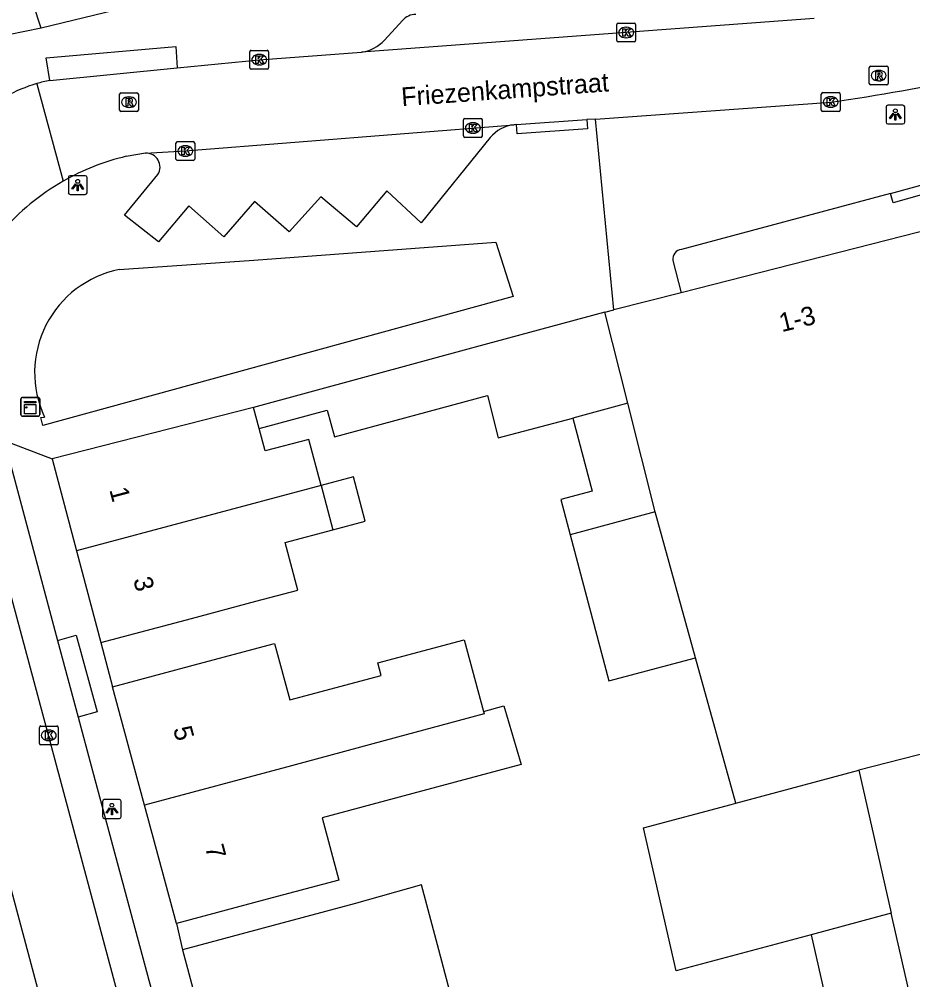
# Model space of a CAD drawing. Extents: x 159265 to 160143, y 383413 to 384319.
# Drawn here: x 159647.3 to 159694.9, y 383738.6 to 383789.8 of the extents above; entities that cross this region are included whole.
import ezdxf

# ---------------------------------------------------------------- set-up
doc = ezdxf.new("R2010")
doc.units = 0
for name, color, linetype in [('IMGEO_Kast', 7, 'Continuous'), ('IMGEO_Kolk', 7, 'Continuous'), ('IMGEO_Lichtpunt', 7, 'Continuous'), ('IMGEO_Openbare_ruimte_label', 7, 'Continuous'), ('IMGEO_Pand', 7, 'Continuous'), ('IMGEO_Pand_nummerreeks', 7, 'Continuous'), ('IMGEO_Rijbaan_lokaal_open', 7, 'Continuous'), ('IMGEO_Rioolput', 7, 'Continuous'), ('IMGEO_Voetpad_open', 7, 'Continuous')]:
    doc.layers.add(name, color=color, linetype=linetype)

msp = doc.modelspace()

# ---------------------------------------------------------------- linework, layer by layer
at = {"layer": 'IMGEO_Kast'}
for p, q in [((159647.425, 383768.687), (159647.425, 383769.528)), ((159647.425, 383769.528), (159647.425, 383768.687)), ((159647.5, 383769.612), (159648.341, 383769.612)), ((159648.341, 383769.612), (159647.5, 383769.612)), ((159648.425, 383769.537), (159648.425, 383768.696)), ((159648.425, 383768.696), (159648.425, 383769.537)), ((159648.35, 383768.612), (159647.509, 383768.612)), ((159647.509, 383768.612), (159648.35, 383768.612))]:
    msp.add_line(p, q, dxfattribs=at)
for points in [[(159647.62, 383769.402), (159648.22, 383769.402), (159648.22, 383769.317), (159647.62, 383769.317), (159647.62, 383769.402)], [(159647.62, 383769.227), (159648.22, 383769.227), (159648.22, 383768.738), (159647.62, 383768.738), (159647.62, 383769.227)]]:
    msp.add_lwpolyline(points, dxfattribs=at)
msp.add_circle((159647.704, 383769.076), 0.0377, dxfattribs=at)
for centre, start, end in [((159647.503, 383769.534), 92.4484, 184.2845), ((159647.503, 383769.534), 92.4484, 184.2845), ((159648.347, 383769.534), 2.4484, 94.2845), ((159648.347, 383769.534), 2.4484, 94.2845), ((159647.503, 383768.69), 182.4484, 274.2845), ((159647.503, 383768.69), 182.4484, 274.2845), ((159648.347, 383768.69), 272.4484, 4.2845), ((159648.347, 383768.69), 272.4484, 4.2845)]:
    msp.add_arc(centre, 0.0779, start, end, dxfattribs=at)
at = {"layer": 'IMGEO_Kolk'}
for p, q in [((159679.163, 383788.615), (159679.163, 383789.467)), ((159679.238, 383789.541), (159680.09, 383789.541)), ((159679.651, 383789.321), (159679.676, 383789.321)), ((159680.164, 383789.467), (159680.164, 383788.615)), ((159679.674, 383788.761), (159679.649, 383788.761)), ((159680.09, 383788.541), (159679.238, 383788.541)), ((159659.617, 383787.168), (159659.617, 383788.02)), ((159659.692, 383788.094), (159660.544, 383788.094)), ((159660.105, 383787.874), (159660.13, 383787.874)), ((159660.618, 383788.02), (159660.618, 383787.168)), ((159660.128, 383787.314), (159660.103, 383787.314)), ((159660.544, 383787.094), (159659.692, 383787.094)), ((159690.054, 383784.914), (159690.054, 383785.766)), ((159690.129, 383785.84), (159690.981, 383785.84)), ((159691.055, 383785.766), (159691.055, 383784.914)), ((159690.542, 383785.62), (159690.567, 383785.62)), ((159690.981, 383784.84), (159690.129, 383784.84)), ((159690.565, 383785.06), (159690.54, 383785.06)), ((159670.998, 383783.535), (159670.998, 383784.387)), ((159671.073, 383784.461), (159671.925, 383784.461)), ((159671.486, 383784.241), (159671.511, 383784.241)), ((159671.999, 383784.387), (159671.999, 383783.535)), ((159671.509, 383783.681), (159671.484, 383783.681)), ((159655.679, 383782.307), (159655.679, 383783.159)), ((159655.754, 383783.233), (159656.606, 383783.233)), ((159656.68, 383783.159), (159656.68, 383782.307)), ((159671.925, 383783.461), (159671.073, 383783.461)), ((159656.167, 383783.013), (159656.192, 383783.013)), ((159656.606, 383782.233), (159655.754, 383782.233)), ((159656.19, 383782.453), (159656.165, 383782.453)), ((159648.404, 383751.188), (159648.404, 383752.04)), ((159648.479, 383752.114), (159649.331, 383752.114)), ((159648.892, 383751.894), (159648.917, 383751.894)), ((159649.405, 383752.04), (159649.405, 383751.188)), ((159649.331, 383751.114), (159648.479, 383751.114)), ((159648.915, 383751.334), (159648.89, 383751.334))]:
    msp.add_line(p, q, dxfattribs=at)
for points in [[(159679.163, 383788.615), (159679.163, 383789.467)], [(159679.238, 383789.541), (159680.09, 383789.541)], [(159679.484, 383789.241), (159679.607, 383789.241), (159679.607, 383789.09), (159679.737, 383789.241), (159679.901, 383789.241), (159679.755, 383789.09), (159679.908, 383788.841), (159679.756, 383788.841), (159679.671, 383789.005), (159679.607, 383788.938), (159679.607, 383788.841), (159679.484, 383788.841), (159679.484, 383789.241)], [(159680.164, 383789.467), (159680.164, 383788.615)], [(159680.09, 383788.541), (159679.238, 383788.541)], [(159659.617, 383787.168), (159659.617, 383788.02)], [(159659.692, 383788.094), (159660.544, 383788.094)], [(159659.938, 383787.794), (159660.061, 383787.794), (159660.061, 383787.643), (159660.191, 383787.794), (159660.355, 383787.794), (159660.209, 383787.643), (159660.362, 383787.394), (159660.21, 383787.394), (159660.125, 383787.558), (159660.061, 383787.491), (159660.061, 383787.394), (159659.938, 383787.394), (159659.938, 383787.794)], [(159660.618, 383788.02), (159660.618, 383787.168)], [(159660.544, 383787.094), (159659.692, 383787.094)], [(159690.054, 383784.914), (159690.054, 383785.766)], [(159690.129, 383785.84), (159690.981, 383785.84)], [(159691.055, 383785.766), (159691.055, 383784.914)], [(159690.375, 383785.54), (159690.498, 383785.54), (159690.498, 383785.389), (159690.628, 383785.54), (159690.792, 383785.54), (159690.646, 383785.389), (159690.799, 383785.14), (159690.647, 383785.14), (159690.562, 383785.304), (159690.498, 383785.237), (159690.498, 383785.14), (159690.375, 383785.14), (159690.375, 383785.54)], [(159690.981, 383784.84), (159690.129, 383784.84)], [(159670.998, 383783.535), (159670.998, 383784.387)], [(159671.073, 383784.461), (159671.925, 383784.461)], [(159671.319, 383784.161), (159671.442, 383784.161), (159671.442, 383784.01), (159671.572, 383784.161), (159671.736, 383784.161), (159671.59, 383784.01), (159671.743, 383783.761), (159671.591, 383783.761), (159671.506, 383783.925), (159671.442, 383783.858), (159671.442, 383783.761), (159671.319, 383783.761), (159671.319, 383784.161)], [(159671.999, 383784.387), (159671.999, 383783.535)], [(159655.679, 383782.307), (159655.679, 383783.159)], [(159655.754, 383783.233), (159656.606, 383783.233)], [(159656.68, 383783.159), (159656.68, 383782.307)], [(159671.925, 383783.461), (159671.073, 383783.461)], [(159656, 383782.933), (159656.123, 383782.933), (159656.123, 383782.782), (159656.253, 383782.933), (159656.417, 383782.933), (159656.271, 383782.782), (159656.424, 383782.533), (159656.272, 383782.533), (159656.187, 383782.697), (159656.123, 383782.63), (159656.123, 383782.533), (159656, 383782.533), (159656, 383782.933)], [(159656.606, 383782.233), (159655.754, 383782.233)], [(159648.404, 383751.188), (159648.404, 383752.04)], [(159648.479, 383752.114), (159649.331, 383752.114)], [(159649.405, 383752.04), (159649.405, 383751.188)], [(159648.725, 383751.814), (159648.848, 383751.814), (159648.848, 383751.663), (159648.978, 383751.814), (159649.142, 383751.814), (159648.996, 383751.663), (159649.149, 383751.414), (159648.997, 383751.414), (159648.912, 383751.578), (159648.848, 383751.511), (159648.848, 383751.414), (159648.725, 383751.414), (159648.725, 383751.814)], [(159649.331, 383751.114), (159648.479, 383751.114)]]:
    msp.add_lwpolyline(points, dxfattribs=at)
for centre, start, end in [((159679.24, 383789.465), 91.552, 178.448), ((159679.24, 383789.465), 91.552, 178.448), ((159680.088, 383789.465), 1.552, 88.448), ((159680.088, 383789.465), 1.552, 88.448), ((159679.24, 383788.617), 181.552, 268.448), ((159679.24, 383788.617), 181.552, 268.448), ((159680.088, 383788.617), 271.552, 358.448), ((159680.088, 383788.617), 271.552, 358.448), ((159659.694, 383788.018), 91.552, 178.448), ((159659.694, 383788.018), 91.552, 178.448), ((159660.542, 383788.018), 1.552, 88.448), ((159660.542, 383788.018), 1.552, 88.448), ((159659.694, 383787.17), 181.552, 268.448), ((159659.694, 383787.17), 181.552, 268.448), ((159660.542, 383787.17), 271.552, 358.448), ((159660.542, 383787.17), 271.552, 358.448), ((159690.131, 383785.764), 91.552, 178.448), ((159690.131, 383785.764), 91.552, 178.448), ((159690.979, 383785.764), 1.552, 88.448), ((159690.979, 383785.764), 1.552, 88.448), ((159690.131, 383784.916), 181.552, 268.448), ((159690.131, 383784.916), 181.552, 268.448), ((159690.979, 383784.916), 271.552, 358.448), ((159690.979, 383784.916), 271.552, 358.448), ((159671.075, 383784.385), 91.552, 178.448), ((159671.075, 383784.385), 91.552, 178.448), ((159671.923, 383784.385), 1.552, 88.448), ((159671.923, 383784.385), 1.552, 88.448), ((159655.756, 383783.157), 91.552, 178.448), ((159655.756, 383783.157), 91.552, 178.448), ((159656.604, 383783.157), 1.552, 88.448), ((159656.604, 383783.157), 1.552, 88.448), ((159671.075, 383783.537), 181.552, 268.448), ((159671.075, 383783.537), 181.552, 268.448), ((159671.923, 383783.537), 271.552, 358.448), ((159671.923, 383783.537), 271.552, 358.448), ((159655.756, 383782.309), 181.552, 268.448), ((159655.756, 383782.309), 181.552, 268.448), ((159656.604, 383782.309), 271.552, 358.448), ((159656.604, 383782.309), 271.552, 358.448), ((159648.481, 383752.038), 91.552, 178.448), ((159648.481, 383752.038), 91.552, 178.448), ((159649.329, 383752.038), 1.552, 88.448), ((159649.329, 383752.038), 1.552, 88.448), ((159648.481, 383751.19), 181.552, 268.448), ((159648.481, 383751.19), 181.552, 268.448), ((159649.329, 383751.19), 271.552, 358.448), ((159649.329, 383751.19), 271.552, 358.448)]:
    msp.add_arc(centre, 0.0765, start, end, dxfattribs=at)
for centre, major_axis, ratio, start_param, end_param in [((159679.65, 383789.041), (-0.387, 0.002), 0.722429, 4.712389, 7.853982), ((159679.675, 383789.041), (-0.39, 0.002), 0.717154, 1.570796, 4.712389), ((159660.104, 383787.594), (-0.387, 0.002), 0.722429, 4.712389, 7.853982), ((159660.129, 383787.594), (-0.39, 0.002), 0.717154, 1.570796, 4.712389), ((159690.541, 383785.34), (-0.387, 0.002), 0.722429, 4.712389, 7.853982), ((159690.566, 383785.34), (-0.39, 0.002), 0.717154, 1.570796, 4.712389), ((159671.485, 383783.961), (-0.387, 0.002), 0.722429, 4.712389, 7.853982), ((159671.51, 383783.961), (-0.39, 0.002), 0.717154, 1.570796, 4.712389), ((159656.166, 383782.733), (-0.387, 0.002), 0.722429, 4.712389, 7.853982), ((159656.191, 383782.733), (-0.39, 0.002), 0.717154, 1.570796, 4.712389), ((159648.891, 383751.614), (-0.387, 0.002), 0.722429, 4.712389, 7.853982), ((159648.916, 383751.614), (-0.39, 0.002), 0.717154, 1.570796, 4.712389)]:
    msp.add_ellipse(centre, major_axis=major_axis, ratio=ratio, start_param=start_param, end_param=end_param, dxfattribs=at)
at = {"layer": 'IMGEO_Lichtpunt'}
for p, q in [((159694.403, 383785.175), (159693.595, 383785.175)), ((159694.403, 383785.175), (159693.595, 383785.175)), ((159693.501, 383785.08), (159693.501, 383784.273)), ((159693.501, 383785.08), (159693.501, 383784.273)), ((159694.497, 383784.273), (159694.497, 383785.08)), ((159694.497, 383784.273), (159694.497, 383785.08)), ((159693.595, 383784.179), (159694.403, 383784.179)), ((159693.595, 383784.179), (159694.403, 383784.179)), ((159649.949, 383781.319), (159649.949, 383780.512)), ((159649.949, 383781.319), (159649.949, 383780.512)), ((159650.851, 383781.414), (159650.043, 383781.414)), ((159650.851, 383781.414), (159650.043, 383781.414)), ((159650.945, 383780.512), (159650.945, 383781.319)), ((159650.945, 383780.512), (159650.945, 383781.319)), ((159650.043, 383780.418), (159650.851, 383780.418)), ((159650.043, 383780.418), (159650.851, 383780.418)), ((159651.771, 383748.097), (159651.771, 383747.29)), ((159651.771, 383748.097), (159651.771, 383747.29)), ((159652.673, 383748.192), (159651.865, 383748.192)), ((159652.673, 383748.192), (159651.865, 383748.192)), ((159652.767, 383747.29), (159652.767, 383748.097)), ((159652.767, 383747.29), (159652.767, 383748.097)), ((159651.865, 383747.196), (159652.673, 383747.196)), ((159651.865, 383747.196), (159652.673, 383747.196))]:
    msp.add_line(p, q, dxfattribs=at)
for points in [[(159693.875, 383784.744), (159693.914, 383784.716), (159693.726, 383784.454), (159693.688, 383784.481), (159693.875, 383784.744)], [(159693.977, 383784.696), (159694.024, 383784.696), (159694.024, 383784.374), (159693.977, 383784.374), (159693.977, 383784.696)], [(159694.087, 383784.716), (159694.125, 383784.743), (159694.312, 383784.481), (159694.273, 383784.453), (159694.087, 383784.716)], [(159650.323, 383780.983), (159650.362, 383780.955), (159650.174, 383780.693), (159650.136, 383780.72), (159650.323, 383780.983)], [(159650.425, 383780.935), (159650.472, 383780.935), (159650.472, 383780.613), (159650.425, 383780.613), (159650.425, 383780.935)], [(159650.535, 383780.955), (159650.573, 383780.982), (159650.76, 383780.72), (159650.721, 383780.692), (159650.535, 383780.955)], [(159652.145, 383747.761), (159652.184, 383747.733), (159651.996, 383747.471), (159651.958, 383747.498), (159652.145, 383747.761)], [(159652.247, 383747.713), (159652.294, 383747.713), (159652.294, 383747.391), (159652.247, 383747.391), (159652.247, 383747.713)], [(159652.357, 383747.733), (159652.395, 383747.76), (159652.582, 383747.498), (159652.543, 383747.47), (159652.357, 383747.733)]]:
    msp.add_lwpolyline(points, dxfattribs=at)
for centre in [(159694, 383784.878), (159650.448, 383781.117), (159652.27, 383747.895)]:
    msp.add_circle(centre, 0.0994, dxfattribs=at)
for centre, start, end in [((159693.595, 383785.08), 90, 180), ((159693.595, 383785.08), 90, 180), ((159694.403, 383785.08), 0, 90), ((159694.403, 383785.08), 0, 90), ((159693.595, 383784.273), 180, 270), ((159693.595, 383784.273), 180, 270), ((159694.403, 383784.273), 270, 0), ((159694.403, 383784.273), 270, 360), ((159650.043, 383781.319), 90, 180), ((159650.043, 383781.319), 90, 180), ((159650.851, 383781.319), 0, 90), ((159650.851, 383781.319), 0, 90), ((159650.043, 383780.512), 180, 270), ((159650.043, 383780.512), 180, 270), ((159650.851, 383780.512), 270, 0), ((159650.851, 383780.512), 270, 360), ((159651.865, 383748.097), 90, 180), ((159651.865, 383748.097), 90, 180), ((159652.673, 383748.097), 0, 90), ((159652.673, 383748.097), 0, 90), ((159651.865, 383747.29), 180, 270), ((159651.865, 383747.29), 180, 270), ((159652.673, 383747.29), 270, 0), ((159652.673, 383747.29), 270, 360)]:
    msp.add_arc(centre, 0.0946, start, end, dxfattribs=at)
at = {"layer": 'IMGEO_Pand'}
for points in [[(159698.638, 383779.082), (159698.594, 383779.255), (159682.594, 383775.184)], [(159682.594, 383775.184), (159678.999, 383774.269)], [(159678.526, 383774.149), (159671.622, 383772.279), (159659.819, 383769.08)], [(159678.526, 383774.149), (159678.999, 383774.269)], [(159679.749, 383769.303), (159678.526, 383774.149)], [(159660.117, 383767.961), (159663.732, 383768.94), (159664.121, 383767.507), (159672.274, 383769.717), (159672.85, 383767.451), (159676.812, 383768.515)], [(159679.749, 383769.303), (159676.812, 383768.515)], [(159681.21, 383763.512), (159679.749, 383769.303)], [(159659.819, 383769.08), (159649.082, 383766.334)], [(159660.117, 383767.961), (159659.819, 383769.08)], [(159676.812, 383768.515), (159677.844, 383764.618), (159676.18, 383764.177), (159676.681, 383762.286)], [(159663.412, 383764.92), (159662.757, 383767.379), (159660.437, 383766.761), (159660.117, 383767.961)], [(159649.082, 383766.334), (159650.383, 383761.448)], [(159664.041, 383762.557), (159665.76, 383763.014), (159665.131, 383765.378), (159663.412, 383764.92)], [(159663.412, 383764.92), (159650.383, 383761.448)], [(159663.412, 383764.92), (159664.041, 383762.557)], [(159681.21, 383763.512), (159676.681, 383762.286)], [(159683.357, 383755.742), (159681.21, 383763.512)], [(159651.684, 383756.561), (159656.516, 383757.847), (159659.929, 383758.756), (159662.178, 383759.355), (159661.505, 383761.882), (159664.041, 383762.557)], [(159676.681, 383762.286), (159678.738, 383754.518), (159683.357, 383755.742)], [(159650.383, 383761.448), (159651.684, 383756.561)], [(159652.309, 383754.199), (159657.139, 383755.493), (159660.936, 383756.51), (159661.74, 383753.506), (159666.613, 383754.811), (159666.436, 383755.473), (159671.031, 383756.711), (159672.062, 383752.88)], [(159685.494, 383748.006), (159683.357, 383755.742)], [(159654.007, 383747.895), (159653.44, 383750), (159652.309, 383754.199)], [(159672.062, 383752.88), (159673.142, 383753.193), (159674.06, 383750.058), (159668.29, 383748.512), (159663.466, 383747.219), (159664.354, 383743.907), (159660.535, 383742.884), (159655.705, 383741.589)], [(159705.237, 383753.143), (159692.047, 383749.757)], [(159672.062, 383752.88), (159672.093, 383752.764), (159667.488, 383751.524), (159661.828, 383750), (159654.007, 383747.895)], [(159685.494, 383748.006), (159692.047, 383749.757)], [(159692.047, 383749.757), (159693.78, 383742.142)], [(159655.705, 383741.589), (159654.007, 383747.895)], [(159689.507, 383741), (159682.317, 383739.08), (159680.584, 383746.695), (159685.249, 383747.941), (159685.494, 383748.006)], [(159657.866, 383733.363), (159662.696, 383734.657), (159667.032, 383735.819), (159670.596, 383736.774), (159669.679, 383740.196), (159668.752, 383743.653), (159665.168, 383742.639), (159660.866, 383741.487), (159656.036, 383740.193)], [(159693.78, 383742.142), (159689.507, 383741)], [(159689.507, 383741), (159691.289, 383733.168), (159695.598, 383734.148), (159693.78, 383742.142)], [(159656.036, 383740.193), (159657.866, 383733.363)]]:
    msp.add_lwpolyline(points, dxfattribs=at)
at = {"layer": 'IMGEO_Rijbaan_lokaal_open'}
for points in [[(159648.506, 383789.267), (159632.822, 383836.926)], [(159654.359, 383791.908), (159654.549, 383791.338), (159654.726, 383790.806), (159648.506, 383789.267)], [(159689.672, 383789.781), (159665.567, 383787.996)], [(159655.752, 383787.161), (159660.114, 383787.592), (159665.567, 383787.996)], [(159648.966, 383786.49), (159655.752, 383787.161)], [(159648.265, 383786.319), (159649.669, 383781.125)], [(159678.024, 383784.425), (159690.562, 383785.341)], [(159654.061, 383782.618), (159656.177, 383782.734), (159673.688, 383784.131)], [(159673.811, 383784.14), (159673.688, 383784.131)], [(159673.811, 383784.14), (159677.572, 383784.407)], [(159678.024, 383784.425), (159677.572, 383784.407)], [(159654.061, 383782.618), (159653.033, 383782.449)], [(159655.531, 383711.127), (159639.486, 383771.164)], [(159659.468, 383712.142), (159643.962, 383769.967)]]:
    msp.add_lwpolyline(points, dxfattribs=at)
for centre, radius, start, end in [((159676.157, 383887.62), 103.288, 278.01671, 286.50774), ((159650.575, 383778.413), 8.237, 106.2854, 131.36), ((159650.572, 383778.384), 8.264, 101.2067, 106.211), ((159655.891, 383770.253), 12.527, 103.1868, 119.7803), ((159655.904, 383770.231), 12.552, 119.7822, 139.2339)]:
    msp.add_arc(centre, radius, start, end, dxfattribs=at)
at = {"layer": 'IMGEO_Rioolput'}
for p, q in [((159692.61, 383786.323), (159692.61, 383787.175)), ((159692.685, 383787.249), (159693.537, 383787.249)), ((159693.611, 383787.175), (159693.611, 383786.323)), ((159693.098, 383787.029), (159693.123, 383787.029)), ((159693.537, 383786.249), (159692.685, 383786.249)), ((159693.121, 383786.469), (159693.096, 383786.469)), ((159652.678, 383784.91), (159652.678, 383785.762)), ((159652.753, 383785.836), (159653.605, 383785.836)), ((159653.679, 383785.762), (159653.679, 383784.91)), ((159653.166, 383785.616), (159653.191, 383785.616)), ((159653.605, 383784.836), (159652.753, 383784.836)), ((159653.189, 383785.056), (159653.164, 383785.056))]:
    msp.add_line(p, q, dxfattribs=at)
for points in [[(159692.61, 383786.323), (159692.61, 383787.175)], [(159692.685, 383787.249), (159693.537, 383787.249)], [(159693.611, 383787.175), (159693.611, 383786.323)], [(159693.199, 383786.947), (159692.947, 383786.949), (159692.947, 383786.549)], [(159692.947, 383786.549), (159693.071, 383786.549), (159693.071, 383786.711), (159693.082, 383786.711)], [(159693.125, 383786.868), (159693.071, 383786.868), (159693.071, 383786.787)], [(159693.071, 383786.787), (159693.123, 383786.787)], [(159693.129, 383786.682), (159693.2, 383786.549), (159693.34, 383786.549), (159693.275, 383786.675)], [(159693.537, 383786.249), (159692.685, 383786.249)], [(159652.678, 383784.91), (159652.678, 383785.762)], [(159652.753, 383785.836), (159653.605, 383785.836)], [(159653.679, 383785.762), (159653.679, 383784.91)], [(159653.267, 383785.534), (159653.015, 383785.536), (159653.015, 383785.136)], [(159653.015, 383785.136), (159653.139, 383785.136), (159653.139, 383785.298), (159653.15, 383785.298)], [(159653.193, 383785.455), (159653.139, 383785.455), (159653.139, 383785.374)], [(159653.139, 383785.374), (159653.191, 383785.374)], [(159653.197, 383785.269), (159653.268, 383785.136), (159653.408, 383785.136), (159653.343, 383785.262)], [(159653.605, 383784.836), (159652.753, 383784.836)]]:
    msp.add_lwpolyline(points, dxfattribs=at)
for centre, radius, start, end in [((159692.687, 383787.173), 0.0765, 91.552, 178.448), ((159692.687, 383787.173), 0.0765, 91.552, 178.448), ((159693.535, 383787.173), 0.0765, 1.552, 88.448), ((159693.535, 383787.173), 0.0765, 1.552, 88.448), ((159693.081, 383786.658), 0.0533, 26.0293, 88.6989), ((159693.107, 383786.976), 0.19, 274.7715, 282.9687), ((159693.131, 383786.772), 0.0964, 77.0061, 93.1865), ((159693.145, 383786.829), 0.0378, 276.6634, 79.6772), ((159693.198, 383786.837), 0.109, 350.3612, 89.416), ((159693.196, 383786.837), 0.112, 277.5842, 350.9817), ((159693.18, 383786.622), 0.108, 29.5134, 73.7905), ((159692.687, 383786.325), 0.0765, 181.552, 268.448), ((159692.687, 383786.325), 0.0765, 181.552, 268.448), ((159693.535, 383786.325), 0.0765, 271.552, 358.448), ((159693.535, 383786.325), 0.0765, 271.552, 358.448), ((159652.755, 383785.76), 0.0765, 91.552, 178.448), ((159652.755, 383785.76), 0.0765, 91.552, 178.448), ((159653.603, 383785.76), 0.0765, 1.552, 88.448), ((159653.603, 383785.76), 0.0765, 1.552, 88.448), ((159653.149, 383785.245), 0.0533, 26.0293, 88.6989), ((159653.175, 383785.563), 0.19, 274.7715, 282.9687), ((159653.199, 383785.359), 0.0964, 77.0061, 93.1865), ((159653.213, 383785.416), 0.0378, 276.6634, 79.6772), ((159653.266, 383785.424), 0.109, 350.3612, 89.416), ((159653.264, 383785.424), 0.112, 277.5842, 350.9817), ((159653.248, 383785.209), 0.108, 29.5134, 73.7905), ((159652.755, 383784.912), 0.0765, 181.552, 268.448), ((159652.755, 383784.912), 0.0765, 181.552, 268.448), ((159653.603, 383784.912), 0.0765, 271.552, 358.448), ((159653.603, 383784.912), 0.0765, 271.552, 358.448)]:
    msp.add_arc(centre, radius, start, end, dxfattribs=at)
for centre, major_axis, ratio, start_param, end_param in [((159693.097, 383786.749), (-0.387, 0.002), 0.722429, 4.712389, 7.853982), ((159693.122, 383786.749), (-0.39, 0.002), 0.717154, 1.570796, 4.712389), ((159653.165, 383785.336), (-0.387, 0.002), 0.722429, 4.712389, 7.853982), ((159653.19, 383785.336), (-0.39, 0.002), 0.717154, 1.570796, 4.712389)]:
    msp.add_ellipse(centre, major_axis=major_axis, ratio=ratio, start_param=start_param, end_param=end_param, dxfattribs=at)
at = {"layer": 'IMGEO_Voetpad_open'}
for points in [[(159648.506, 383789.267), (159644.134, 383788.379)], [(159666.781, 383788.633), (159667.748, 383789.689)], [(159648.966, 383786.49), (159648.761, 383787.703), (159655.667, 383788.306), (159655.752, 383787.161)], [(159677.572, 383784.407), (159677.607, 383783.909), (159673.846, 383783.642), (159673.811, 383784.14)], [(159678.999, 383774.269), (159678.024, 383784.425)], [(159672.412, 383783.446), (159668.734, 383778.911), (159666.913, 383780.605), (159665.296, 383778.693), (159663.401, 383780.297), (159661.711, 383778.433), (159659.866, 383780.052), (159658.227, 383778.164), (159656.371, 383779.805), (159654.753, 383777.895), (159652.947, 383779.318), (159654.722, 383781.481)], [(159696.65, 383781.272), (159696.784, 383780.791), (159693.881, 383779.982), (159693.747, 383780.463)], [(159693.747, 383780.463), (159696.65, 383781.272)], [(159693.747, 383780.463), (159682.61, 383777.497)], [(159672.72, 383777.877), (159673.642, 383774.987), (159654.492, 383769.739), (159648.592, 383768.122), (159648.477, 383768.54), (159648.681, 383768.565)], [(159652.662, 383776.415), (159659.837, 383776.925), (159672.72, 383777.877)], [(159682.145, 383776.899), (159682.594, 383775.184)], [(159646.528, 383767.317), (159649.082, 383766.334)], [(159646.528, 383767.317), (159649.37, 383756.675)], [(159649.37, 383756.675), (159650.374, 383756.948), (159651.483, 383752.864), (159650.479, 383752.591)], [(159649.37, 383756.675), (159650.479, 383752.591)], [(159651.684, 383756.561), (159652.309, 383754.199)], [(159650.479, 383752.591), (159651.173, 383750), (159655.419, 383734.157)], [(159655.705, 383741.589), (159656.036, 383740.193)]]:
    msp.add_lwpolyline(points, dxfattribs=at)
for centre, radius, start, end in [((159668.477, 383789.018), 0.991, 91.0025, 137.3995), ((159665.266, 383790.045), 2.071, 278.3568, 317.0163), ((159673.894, 383782.217), 1.925, 96.1326, 140.3242), ((159654.085, 383781.872), 0.747, 328.4733, 91.8703), ((159682.656, 383776.982), 0.517, 95.0477, 189.2156), ((159653.741, 383770.934), 5.587, 101.1328, 205.085)]:
    msp.add_arc(centre, radius, start, end, dxfattribs=at)

# ---------------------------------------------------------------- texts
at = {"layer": 'IMGEO_Openbare_ruimte_label'}
msp.add_text('Friezenkampstraat', height=1, rotation=4.1305, dxfattribs=at).set_placement((159667.717, 383785.114))
at = {"layer": 'IMGEO_Pand_nummerreeks'}
for s, rotation, p in [('1-3', 13.7796, (159687.946, 383773.082)), ('1', 284.9082, (159652.126, 383764.695)), ('3', 284.9082, (159653.397, 383759.918)), ('5', 285.0743, (159655.52, 383751.968)), ('7', 285.0743, (159657.218, 383745.663))]:
    msp.add_text(s, height=1, rotation=rotation, dxfattribs=at).set_placement(p)

doc.saveas('drawing.dxf')
